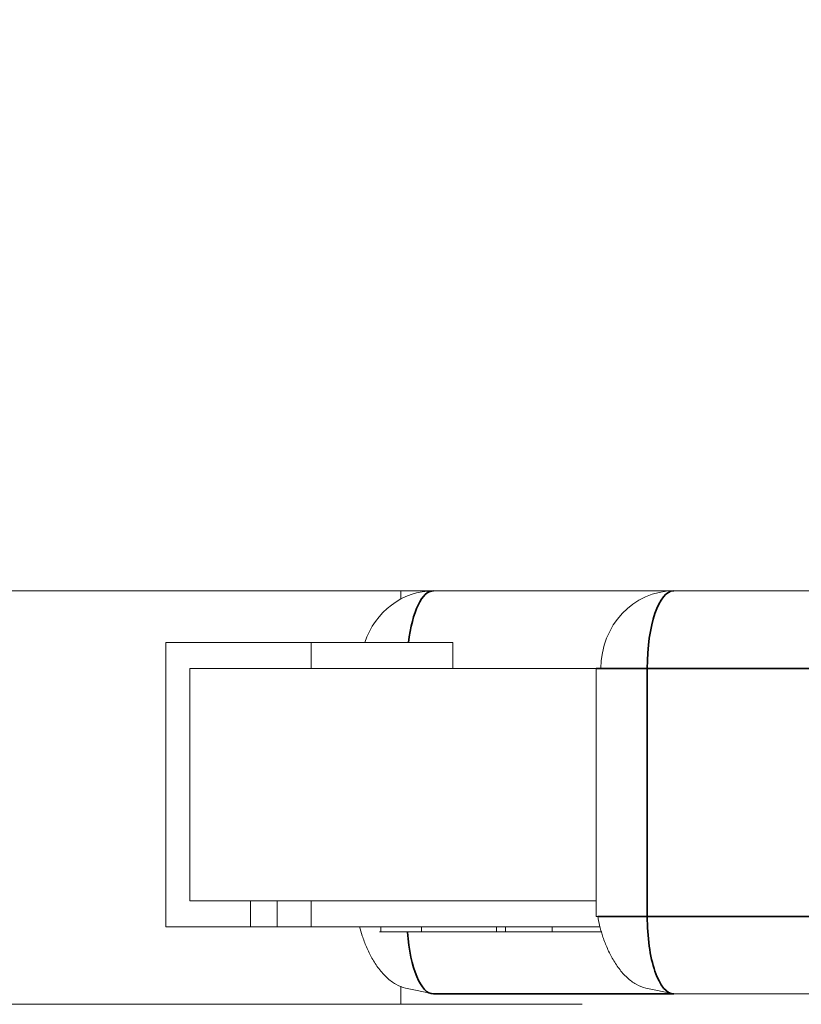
# Model space of a CAD drawing. Header units: millimetres. Extents: x 4 to 1188, y 1 to 840.
# Tile 274 of 310: x 856.17 to 856.371, y 417.845 to 418.099. Entities that reach past the tile are written whole.
import ezdxf

# ---------------------------------------------------------------- set-up
doc = ezdxf.new("R2010")
doc.units = ezdxf.units.MM
doc.layers.add('1', color=7, linetype='Continuous')
doc.styles.add('Arial Unicode MS', font='Arial Unicode MS')
doc.dimstyles.get("Standard").update_dxf_attribs({"dimtxt": 0.18, "dimasz": 0.18, "dimexe": 0.18, "dimexo": 0.0625, "dimgap": 0.09, "dimtad": 0, "dimtih": 1, "dimtoh": 1, "dimdec": 4, "dimzin": 0, "dimdsep": 46, "dimtxsty": 'Standard', "dimcen": 0.09, "dimadec": 0, "dimazin": 0, "dimtfac": 1, "dimtdec": 4, "dimtofl": 0, "dimtmove": 0, "dimatfit": 3, "dimfxl": 0, "dimtolj": 1, "dimtzin": 0, "dimarcsym": 0})

# ---------------------------------------------------------------- blocks, each defined once
blk = doc.blocks.new('_U29')
at = {"layer": '1', "color": 18, "lineweight": 35}
for p, q in [((843.8309, 533.08637), (895.22582, 533.08637)), ((893.22582, 533.08637), (893.22582, 331.75303)), ((847.8309, 331.75303), (895.22582, 331.75303))]:
    blk.add_line(p, q, dxfattribs=at)
at = {"layer": '1', "color": 18, "lineweight": 70}
for points in [[(893.22582, 533.08637), (894.00175, 529.58637), (892.44989, 529.58637)], [(893.22582, 331.75303), (892.44989, 335.25303), (894.00175, 335.25304)]]:
    blk.add_solid(points, dxfattribs=at)
at = {"layer": '1', "color": 18, "linetype": 'Continuous', "lineweight": 13, "insert": (892.77294, 428.04304), "char_height": 3, "attachment_point": 7, "rotation": 90, "line_spacing_factor": 1.047437, "style": 'Arial Unicode MS'}
blk.add_mtext('\\fArial Unicode MS|b0|i0;\\W1.0000;1510', dxfattribs=at)

msp = doc.modelspace()

# ---------------------------------------------------------------- hatches: boundary and pattern name
at = {"layer": '1', "linetype": 'Continuous', "lineweight": 35}
h = msp.add_hatch(dxfattribs=at)
h.set_pattern_fill('ANSI31', color=154, scale=1.55, angle=-2.13e-14, style=0)
h.paths.add_polyline_path([(860.14425, 418.95196), (862.02062, 418.95196), (862.02062, 418.15196), (862.41046, 418.15196), (862.41046, 417.95196), (854.89355, 417.95196), (854.89355, 417.70262), (854.228, 417.70262), (854.228, 417.95196), (854.04297, 417.95196), (854.04297, 418.15196), (860.14425, 418.15196)], flags=0)
h = msp.add_hatch(dxfattribs=at)
h.set_pattern_fill('ANSI31', color=154, scale=1.55, angle=29.9848, style=0)
h.paths.add_polyline_path([(854.04297, 417.95196), (854.04297, 418.1704), (860.6361, 418.1704), (860.6361, 417.95196)], flags=0)
h.paths.add_polyline_path([(861.60475, 417.95196), (861.60475, 418.1704), (863.27025, 418.1704), (863.27025, 417.95196)], flags=0)
h.paths.add_polyline_path([(863.66123, 417.95196), (863.66123, 418.1704), (864.35966, 418.1704), (864.35966, 417.95196)], flags=0)
h.paths.add_polyline_path([(860.69246, 417.95196), (860.69246, 418.1704), (861.50095, 418.1704), (861.50095, 417.95196)], flags=0)

# ---------------------------------------------------------------- linework, layer by layer
at = {"layer": '1', "color": 154, "linetype": 'Continuous', "lineweight": 13}
for p, q in [((860.6361, 417.95196), (854.04297, 417.95196)), ((862.41046, 417.95196), (854.89355, 417.95196)), ((856.26813, 417.95196), (856.26813, 417.94985)), ((856.245, 417.93862), (856.20742, 417.93862)), ((856.20742, 417.86529), (856.20742, 417.93862)), ((856.28149, 417.93862), (856.245, 417.93862)), ((856.245, 417.93862), (856.245, 417.93196)), ((856.28149, 417.93196), (856.28149, 417.93862)), ((856.25016, 417.93196), (856.21368, 417.93196)), ((856.21368, 417.93196), (856.21368, 417.87196)), ((856.245, 417.93196), (856.21368, 417.93196)), ((856.21368, 417.93196), (856.31853, 417.93196)), ((856.21368, 417.87196), (856.21368, 417.93196)), ((856.245, 417.93196), (856.28149, 417.93196)), ((856.31853, 417.93196), (856.31853, 417.86796)), ((856.21368, 417.87196), (856.22934, 417.87196)), ((856.22934, 417.87196), (856.21368, 417.87196)), ((856.21368, 417.87196), (856.31853, 417.87196)), ((856.22934, 417.87196), (856.22934, 417.86529)), ((856.23618, 417.87196), (856.23618, 417.86529)), ((856.245, 417.87196), (856.23618, 417.87196)), ((856.31853, 417.87196), (856.245, 417.87196)), ((856.245, 417.86529), (856.245, 417.87196)), ((856.31853, 417.86796), (856.31895, 417.86796)), ((856.2439, 417.86529), (856.20742, 417.86529)), ((856.22934, 417.86529), (856.20742, 417.86529)), ((856.22934, 417.86529), (856.23618, 417.86529)), ((856.23618, 417.86529), (856.245, 417.86529)), ((856.245, 417.86529), (856.2439, 417.86529)), ((856.28149, 417.86529), (856.245, 417.86529)), ((856.3195, 417.86529), (856.245, 417.86529)), ((856.26265, 417.86529), (856.26343, 417.86529)), ((856.26723, 417.86529), (856.26701, 417.86529)), ((856.26709, 417.86529), (856.27502, 417.86529)), ((856.275, 417.86529), (856.27247, 417.86529)), ((856.27345, 417.86396), (856.27345, 417.86529)), ((856.28574, 417.86529), (856.27711, 417.86529)), ((856.28149, 417.86529), (856.30199, 417.86529)), ((856.28574, 417.86529), (856.2841, 417.86529)), ((856.29012, 417.86529), (856.29829, 417.86529)), ((856.29279, 417.86396), (856.29279, 417.86529)), ((856.29515, 417.86529), (856.29288, 417.86529)), ((856.29515, 417.86396), (856.29515, 417.86529)), ((856.29908, 417.86529), (856.29515, 417.86529)), ((856.30715, 417.86529), (856.29763, 417.86529)), ((856.29895, 417.86529), (856.29921, 417.86529)), ((856.30715, 417.86396), (856.30715, 417.86529)), ((856.2841, 417.86396), (856.28574, 417.86396)), ((856.29279, 417.86396), (856.28885, 417.86396)), ((856.29834, 417.86396), (856.29012, 417.86396)), ((856.29515, 417.86396), (856.29908, 417.86396)), ((856.30199, 417.86396), (856.30866, 417.86396)), ((856.26813, 417.84995), (856.26813, 417.84529)), ((856.26933, 417.84948), (856.27652, 417.84796)), ((856.33134, 417.84948), (856.33853, 417.84796)), ((856.31984, 417.84796), (856.27652, 417.84796)), ((856.38186, 417.84796), (856.31984, 417.84796)), ((856.38185, 417.84796), (856.33853, 417.84796)), ((856.33853, 417.84796), (856.5317, 417.84796)), ((854.95841, 417.84529), (856.31488, 417.84529))]:
    msp.add_line(p, q, dxfattribs=at)
at = {"layer": '1', "color": 154, "linetype": 'Continuous', "lineweight": 35}
for p, q in [((856.31853, 417.93196), (856.33169, 417.93196)), ((856.33169, 417.93196), (856.47323, 417.93196)), ((856.33169, 417.86796), (856.33169, 417.93196)), ((856.31895, 417.86796), (856.33169, 417.86796)), ((856.47323, 417.86796), (856.33169, 417.86796)), ((856.27652, 417.84796), (856.33853, 417.84796))]:
    msp.add_line(p, q, dxfattribs=at)
at = {"layer": '1', "color": 154, "linetype": 'Continuous', "lineweight": 13}
for centre, end_param in [((856.27652, 417.93196), 1.23094), ((856.33853, 417.93196), 1.570796)]:
    msp.add_ellipse(centre, major_axis=(0, 0.02), ratio=0.939693, start_param=0, end_param=end_param, dxfattribs=at)
at = {"layer": '1', "color": 154, "linetype": 'Continuous', "lineweight": 35}
for centre, start_param, end_param in [((856.27652, 417.93196), 0, 1.23094), ((856.33853, 417.93196), 0, 1.570796), ((856.33853, 417.86796), 1.570796, 3.141593), ((856.27652, 417.86796), 1.776251, 3.141593)]:
    msp.add_ellipse(centre, major_axis=(0, 0.02), ratio=0.34202, start_param=start_param, end_param=end_param, dxfattribs=at)
at = {"layer": '1', "color": 154, "linetype": 'Continuous', "lineweight": 13}
for points, knots in [([(856.31895, 417.86796), (856.31906, 417.86722), (856.31937, 417.86564), (856.32013, 417.86291), (856.32122, 417.86), (856.32265, 417.85708), (856.32442, 417.85437), (856.32649, 417.85206), (856.32883, 417.85033), (856.33048, 417.84968), (856.33134, 417.84948)], [0, 0, 0, 0, 0.100729, 0.209156, 0.325029, 0.447977, 0.577532, 0.713142, 0.85419, 1, 1, 1, 1]), ([(856.25748, 417.8653), (856.25767, 417.86454), (856.25817, 417.86279), (856.25921, 417.86), (856.26064, 417.85708), (856.26241, 417.85437), (856.26448, 417.85206), (856.26682, 417.85033), (856.26847, 417.84968), (856.26933, 417.84948)], [0, 0, 0, 0, 0.105949, 0.236944, 0.375937, 0.522399, 0.675706, 0.835161, 1, 1, 1, 1]), ([(856.27345, 417.86529), (856.27277, 417.86529), (856.27141, 417.86529), (856.26955, 417.86529), (856.26786, 417.86529), (856.26638, 417.86529), (856.26511, 417.86529), (856.26408, 417.86529), (856.26337, 417.86529), (856.26305, 417.86529), (856.26294, 417.86529)], [0, 0, 0, 0, 0.136497, 0.268484, 0.397101, 0.524746, 0.650807, 0.774948, 0.89831, 1, 1, 1, 1]), ([(856.2841, 417.86529), (856.28366, 417.86529), (856.28281, 417.86529), (856.28156, 417.86529), (856.2804, 417.86529), (856.27931, 417.86529), (856.2783, 417.86529), (856.27737, 417.86529), (856.27651, 417.86529), (856.27548, 417.86529), (856.27428, 417.86529), (856.27291, 417.86529), (856.27162, 417.86529), (856.27043, 417.86529), (856.26936, 417.86529), (856.26846, 417.86529), (856.26774, 417.86529), (856.2674, 417.86529), (856.26723, 417.86529)], [0, 0, 0, 0, 0.070672, 0.137142, 0.198508, 0.255312, 0.308108, 0.355945, 0.400116, 0.43977, 0.514023, 0.586164, 0.65712, 0.728766, 0.798965, 0.866515, 0.933091, 1, 1, 1, 1]), ([(856.29279, 417.86529), (856.2925, 417.86529), (856.29193, 417.86529), (856.29097, 417.86529), (856.28998, 417.86529), (856.28893, 417.86529), (856.28784, 417.86529), (856.2867, 417.86529), (856.2855, 417.86529), (856.28426, 417.86529), (856.28299, 417.86529), (856.28169, 417.86529), (856.28037, 417.86529), (856.27902, 417.86529), (856.27766, 417.86529), (856.27627, 417.86529), (856.27486, 417.86529), (856.27393, 417.86529), (856.27345, 417.86529)], [0, 0, 0, 0, 0.073705, 0.143654, 0.210872, 0.275144, 0.337494, 0.398261, 0.457757, 0.51683, 0.575458, 0.633602, 0.691452, 0.749908, 0.809623, 0.871037, 0.934459, 1, 1, 1, 1]), ([(856.27711, 417.86529), (856.27701, 417.86529), (856.27682, 417.86529), (856.27672, 417.86529), (856.2768, 417.86529), (856.27705, 417.86529), (856.27749, 417.86529), (856.27815, 417.86529), (856.27902, 417.86529), (856.28008, 417.86529), (856.2813, 417.86529), (856.28267, 417.86529), (856.28414, 417.86529), (856.2852, 417.86529), (856.28574, 417.86529)], [0, 0, 0, 0, 0.063304, 0.125941, 0.189323, 0.25633, 0.327065, 0.403838, 0.48835, 0.582426, 0.681973, 0.784213, 0.889834, 1, 1, 1, 1]), ([(856.31956, 417.86529), (856.31926, 417.86529), (856.31864, 417.86529), (856.31766, 417.86529), (856.31663, 417.86529), (856.31558, 417.86529), (856.31452, 417.86529), (856.31346, 417.86529), (856.3124, 417.86529), (856.31134, 417.86529), (856.31029, 417.86529), (856.30924, 417.86529), (856.30819, 417.86529), (856.3075, 417.86529), (856.30715, 417.86529)], [0, 0, 0, 0, 0.081538, 0.169198, 0.255309, 0.340431, 0.4241, 0.506618, 0.588433, 0.669506, 0.750207, 0.832385, 0.914994, 1, 1, 1, 1]), ([(856.26343, 417.86396), (856.26323, 417.86396), (856.26283, 417.86396), (856.26257, 417.86396), (856.26255, 417.86396), (856.26282, 417.86396), (856.26332, 417.86396), (856.26408, 417.86396), (856.26511, 417.86396), (856.26638, 417.86396), (856.26786, 417.86396), (856.26955, 417.86396), (856.27141, 417.86396), (856.27277, 417.86396), (856.27345, 417.86396)], [0, 0, 0, 0, 0.079648, 0.158922, 0.239619, 0.322609, 0.406035, 0.487602, 0.569685, 0.653036, 0.737436, 0.822478, 0.909748, 1, 1, 1, 1]), ([(856.26889, 417.86396), (856.26857, 417.86396), (856.26795, 417.86396), (856.26709, 417.86396), (856.26629, 417.86396), (856.26557, 417.86396), (856.26492, 417.86396), (856.26435, 417.86396), (856.26385, 417.86396), (856.26357, 417.86396), (856.26343, 417.86396)], [0, 0, 0, 0, 0.128136, 0.254173, 0.378112, 0.501712, 0.623986, 0.747096, 0.872875, 1, 1, 1, 1]), ([(856.27502, 417.86396), (856.27461, 417.86396), (856.27382, 417.86396), (856.2727, 417.86396), (856.27166, 417.86396), (856.27073, 417.86396), (856.26988, 417.86396), (856.26913, 417.86396), (856.26848, 417.86396), (856.26792, 417.86396), (856.26746, 417.86396), (856.2671, 417.86396), (856.26685, 417.86396), (856.26671, 417.86396), (856.26667, 417.86396), (856.26676, 417.86396), (856.26692, 417.86396), (856.26713, 417.86396), (856.26723, 417.86396)], [0, 0, 0, 0, 0.076072, 0.148752, 0.218403, 0.28576, 0.350598, 0.414964, 0.478069, 0.541761, 0.60435, 0.664075, 0.721464, 0.777587, 0.832644, 0.887844, 0.94346, 1, 1, 1, 1]), ([(856.26723, 417.86396), (856.2674, 417.86396), (856.26774, 417.86396), (856.26846, 417.86396), (856.26936, 417.86396), (856.27043, 417.86396), (856.27162, 417.86396), (856.27291, 417.86396), (856.27428, 417.86396), (856.27548, 417.86396), (856.27651, 417.86396), (856.27737, 417.86396), (856.2783, 417.86396), (856.27931, 417.86396), (856.2804, 417.86396), (856.28156, 417.86396), (856.28281, 417.86396), (856.28366, 417.86396), (856.2841, 417.86396)], [0, 0, 0, 0, 0.066909, 0.133485, 0.201035, 0.271234, 0.34288, 0.413836, 0.485977, 0.56023, 0.599884, 0.644055, 0.691892, 0.744688, 0.801492, 0.862858, 0.929328, 1, 1, 1, 1]), ([(856.275, 417.86396), (856.27445, 417.86396), (856.27337, 417.86396), (856.27179, 417.86396), (856.27028, 417.86396), (856.26935, 417.86396), (856.26889, 417.86396)], [0, 0, 0, 0, 0.25388, 0.503009, 0.750291, 1, 1, 1, 1]), ([(856.27317, 417.86396), (856.27301, 417.86396), (856.27271, 417.86396), (856.27247, 417.86396), (856.27242, 417.86396), (856.27256, 417.86396), (856.27289, 417.86396), (856.2734, 417.86396), (856.2741, 417.86396), (856.2747, 417.86396), (856.275, 417.86396)], [0, 0, 0, 0, 0.128068, 0.250608, 0.37063, 0.490072, 0.610375, 0.734313, 0.863217, 1, 1, 1, 1]), ([(856.29012, 417.86396), (856.28954, 417.86396), (856.2884, 417.86396), (856.28662, 417.86396), (856.28484, 417.86396), (856.28306, 417.86396), (856.28134, 417.86396), (856.27971, 417.86396), (856.2782, 417.86396), (856.27683, 417.86396), (856.27562, 417.86396), (856.27459, 417.86396), (856.27375, 417.86396), (856.27336, 417.86396), (856.27317, 417.86396)], [0, 0, 0, 0, 0.090254, 0.17854, 0.266093, 0.354631, 0.441886, 0.525747, 0.608114, 0.690197, 0.770821, 0.848326, 0.924012, 1, 1, 1, 1]), ([(856.27345, 417.86396), (856.27393, 417.86396), (856.27486, 417.86396), (856.27627, 417.86396), (856.27766, 417.86396), (856.27902, 417.86396), (856.28037, 417.86396), (856.28169, 417.86396), (856.28299, 417.86396), (856.28426, 417.86396), (856.2855, 417.86396), (856.2867, 417.86396), (856.28784, 417.86396), (856.28893, 417.86396), (856.28998, 417.86396), (856.29097, 417.86396), (856.29193, 417.86396), (856.2925, 417.86396), (856.29279, 417.86396)], [0, 0, 0, 0, 0.065541, 0.128963, 0.190377, 0.250092, 0.308548, 0.366398, 0.424542, 0.48317, 0.542243, 0.601739, 0.662506, 0.724856, 0.789128, 0.856346, 0.926295, 1, 1, 1, 1]), ([(856.28321, 417.86396), (856.2829, 417.86396), (856.28227, 417.86396), (856.28129, 417.86396), (856.2803, 417.86396), (856.27929, 417.86396), (856.27825, 417.86396), (856.27719, 417.86396), (856.2761, 417.86396), (856.27539, 417.86396), (856.27502, 417.86396)], [0, 0, 0, 0, 0.118271, 0.236178, 0.355663, 0.475904, 0.600127, 0.728608, 0.861313, 1, 1, 1, 1]), ([(856.28574, 417.86396), (856.2852, 417.86396), (856.28414, 417.86396), (856.28267, 417.86396), (856.2813, 417.86396), (856.28008, 417.86396), (856.27902, 417.86396), (856.27815, 417.86396), (856.27749, 417.86396), (856.27705, 417.86396), (856.2768, 417.86396), (856.27672, 417.86396), (856.27682, 417.86396), (856.27701, 417.86396), (856.27711, 417.86396)], [0, 0, 0, 0, 0.110166, 0.215787, 0.318027, 0.417574, 0.51165, 0.596162, 0.672935, 0.74367, 0.810677, 0.874059, 0.936696, 1, 1, 1, 1]), ([(856.27711, 417.86396), (856.2772, 417.86396), (856.27737, 417.86396), (856.27774, 417.86396), (856.27817, 417.86396), (856.27867, 417.86396), (856.27925, 417.86396), (856.27989, 417.86396), (856.2806, 417.86396), (856.28137, 417.86396), (856.28218, 417.86396), (856.28302, 417.86396), (856.28388, 417.86396), (856.28476, 417.86396), (856.28566, 417.86396), (856.28657, 417.86396), (856.2875, 417.86396), (856.28812, 417.86396), (856.28843, 417.86396)], [0, 0, 0, 0, 0.055275, 0.109966, 0.163247, 0.218076, 0.273301, 0.330909, 0.390995, 0.454176, 0.518862, 0.583311, 0.648517, 0.715031, 0.782502, 0.852323, 0.924928, 1, 1, 1, 1]), ([(856.28885, 417.86396), (856.28863, 417.86396), (856.28819, 417.86396), (856.2875, 417.86396), (856.2868, 417.86396), (856.2861, 417.86396), (856.2854, 417.86396), (856.28467, 417.86396), (856.28396, 417.86396), (856.28346, 417.86396), (856.28321, 417.86396)], [0, 0, 0, 0, 0.14977, 0.291316, 0.425966, 0.55216, 0.671527, 0.786122, 0.895325, 1, 1, 1, 1]), ([(856.28843, 417.86396), (856.28892, 417.86396), (856.28989, 417.86396), (856.29118, 417.86396), (856.29232, 417.86396), (856.29311, 417.86396), (856.29364, 417.86396), (856.29399, 417.86396), (856.29431, 417.86396), (856.29456, 417.86396), (856.29479, 417.86396), (856.29495, 417.86396), (856.29508, 417.86396), (856.29512, 417.86396), (856.29515, 417.86396)], [0, 0, 0, 0, 0.122712, 0.239685, 0.351816, 0.463766, 0.520818, 0.579448, 0.640604, 0.705298, 0.773634, 0.844669, 0.920057, 1, 1, 1, 1]), ([(856.3004, 417.86396), (856.30016, 417.86396), (856.2997, 417.86396), (856.29909, 417.86396), (856.2986, 417.86396), (856.29818, 417.86396), (856.29788, 417.86396), (856.29769, 417.86396), (856.29755, 417.86396), (856.29757, 417.86396), (856.29766, 417.86396), (856.29782, 417.86396), (856.29804, 417.86396), (856.29835, 417.86396), (856.29873, 417.86396), (856.2992, 417.86396), (856.29972, 417.86396), (856.30033, 417.86396), (856.301, 417.86396), (856.30171, 417.86396), (856.3025, 417.86396), (856.30332, 417.86396), (856.3042, 417.86396), (856.30514, 417.86396), (856.30611, 417.86396), (856.3068, 417.86396), (856.30715, 417.86396)], [0, 0, 0, 0, 0.065063, 0.126773, 0.185516, 0.240765, 0.29298, 0.34225, 0.388919, 0.432776, 0.474628, 0.514775, 0.553606, 0.591426, 0.628028, 0.663804, 0.698984, 0.733591, 0.767628, 0.801208, 0.834264, 0.866981, 0.89972, 0.932702, 0.966176, 1, 1, 1, 1]), ([(856.31989, 417.86396), (856.31981, 417.86396), (856.31938, 417.86396), (856.31859, 417.86396), (856.31751, 417.86396), (856.31642, 417.86396), (856.31534, 417.86396), (856.31426, 417.86396), (856.3132, 417.86396), (856.31216, 417.86396), (856.31112, 417.86396), (856.31012, 417.86396), (856.30912, 417.86396), (856.30816, 417.86396), (856.30719, 417.86396), (856.30625, 417.86396), (856.30533, 417.86396), (856.30445, 417.86396), (856.30359, 417.86396), (856.30275, 417.86396), (856.30193, 417.86396), (856.30115, 417.86396), (856.30065, 417.86396), (856.3004, 417.86396)], [0, 0, 0, 0, 0.007637, 0.044915, 0.082395, 0.120612, 0.159239, 0.198333, 0.238538, 0.279201, 0.320776, 0.363997, 0.408538, 0.454707, 0.502964, 0.553389, 0.606904, 0.663527, 0.723518, 0.78702, 0.854474, 0.925321, 1, 1, 1, 1]), ([(856.30434, 417.86396), (856.30415, 417.86396), (856.30379, 417.86396), (856.30331, 417.86396), (856.30291, 417.86396), (856.30257, 417.86396), (856.30232, 417.86396), (856.30212, 417.86396), (856.30202, 417.86396), (856.302, 417.86396), (856.30199, 417.86396)], [0, 0, 0, 0, 0.141157, 0.277773, 0.409244, 0.535676, 0.657497, 0.775458, 0.889412, 1, 1, 1, 1]), ([(856.31988, 417.86396), (856.31964, 417.86396), (856.31887, 417.86396), (856.31755, 417.86396), (856.31621, 417.86396), (856.31513, 417.86396), (856.31432, 417.86396), (856.31351, 417.86396), (856.31272, 417.86396), (856.31194, 417.86396), (856.31117, 417.86396), (856.3104, 417.86396), (856.30965, 417.86396), (856.30893, 417.86396), (856.3082, 417.86396), (856.30752, 417.86396), (856.30683, 417.86396), (856.30619, 417.86396), (856.30553, 417.86396), (856.30493, 417.86396), (856.30454, 417.86396), (856.30434, 417.86396)], [0, 0, 0, 0, 0.030927, 0.098689, 0.170325, 0.20745, 0.245502, 0.285052, 0.325852, 0.368417, 0.412965, 0.459324, 0.508392, 0.559823, 0.613884, 0.670426, 0.730236, 0.792894, 0.858588, 0.927711, 1, 1, 1, 1]), ([(856.30715, 417.86396), (856.3075, 417.86396), (856.30819, 417.86396), (856.30924, 417.86396), (856.31029, 417.86396), (856.31134, 417.86396), (856.3124, 417.86396), (856.31346, 417.86396), (856.31452, 417.86396), (856.31558, 417.86396), (856.31663, 417.86396), (856.31766, 417.86396), (856.31868, 417.86396), (856.31945, 417.86396), (856.31988, 417.86396), (856.32, 417.86396)], [0, 0, 0, 0, 0.081658, 0.161013, 0.239954, 0.317477, 0.395357, 0.473949, 0.553217, 0.633591, 0.71536, 0.798079, 0.882287, 0.969029, 1, 1, 1, 1]), ([(856.30866, 417.86396), (856.30915, 417.86396), (856.31013, 417.86396), (856.3117, 417.86396), (856.3133, 417.86396), (856.31466, 417.86396), (856.31573, 417.86396), (856.31654, 417.86396), (856.31732, 417.86396), (856.31809, 417.86396), (856.31883, 417.86396), (856.31947, 417.86396), (856.31985, 417.86396), (856.32001, 417.86396)], [0, 0, 0, 0, 0.123723, 0.247876, 0.375793, 0.510927, 0.580423, 0.650615, 0.721964, 0.79488, 0.869311, 0.946338, 1, 1, 1, 1])]:
    msp.add_open_spline(points, degree=3, knots=knots, dxfattribs=at)
msp.add_open_spline([(856.26294, 417.86529), (856.26294, 417.86396)], degree=1, dxfattribs=at)

# ---------------------------------------------------------------- dimensions: what is measured, and where the dimension line sits
at = {"layer": '1', "color": 18, "linetype": 'Continuous', "lineweight": 13}
dim = msp.add_linear_dim(base=(893.22582, 331.75303), p1=(808.36337, 533.08637), p2=(810.36337, 331.75303), angle=90, dimstyle='Standard', override={"dimtxt": 3, "dimasz": 3.5, "dimexe": 2, "dimexo": 1, "dimgap": 1.5, "dimtad": 1, "dimtih": 0, "dimtoh": 0, "dimdec": 2, "dimlfac": 7.5, "dimzin": 8, "dimdsep": 44, "dimlunit": 2, "dimtxsty": 'Arial Unicode MS', "dimsah": 1, "dimse1": 0, "dimse2": 0, "dimsd1": 0, "dimsd2": 0, "dimclrd": 18, "dimclre": 18, "dimclrt": 18, "dimtol": 0, "dimtm": -0.1, "dimtfac": 0.666667, "dimtdec": 2, "dimtofl": 1, "dimtmove": 0, "dimtzin": 8, "dimlwd": 35, "dimlwe": 35}, dxfattribs=at)
dim.commit()
dim.dimension.update_dxf_attribs({"geometry": '_U29', "text_midpoint": (893.22582, 432.4197), "dimtype": 160})

doc.saveas('drawing.dxf')
